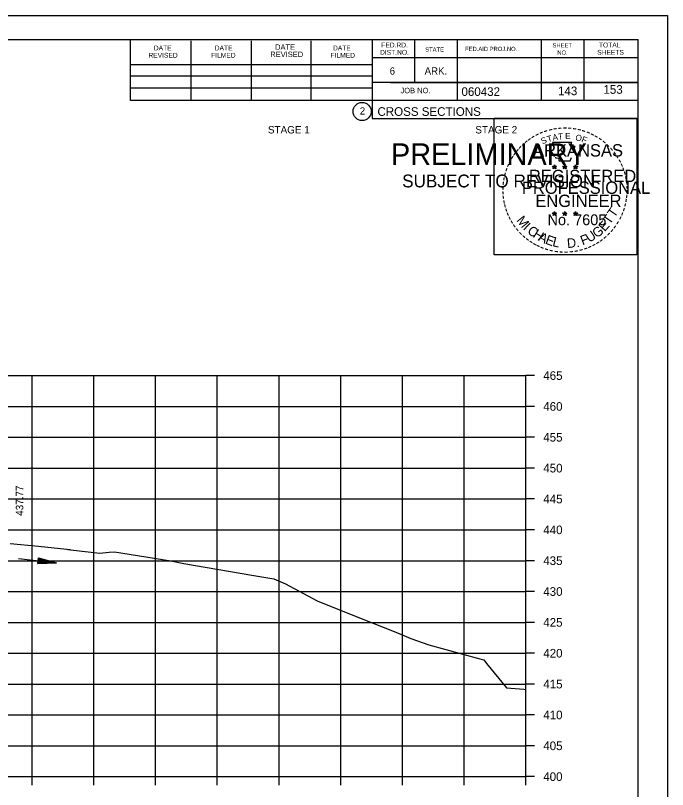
# Model space of a CAD drawing. Extents: x 1538688 to 1540766, y 656250 to 671912.
# Drawn here: x 1538915.5 to 1539021.1, y 670932.8 to 671058.2 of the extents above; entities that cross this region are included whole.
import ezdxf

# ---------------------------------------------------------------- set-up
doc = ezdxf.new("R2010")
doc.units = 0
for name, color, linetype in [('15', 7, 'Continuous'), ('18', 7, 'Continuous'), ('22', 7, 'Continuous'), ('26', 7, 'Continuous'), ('39', 7, 'Continuous'), ('41', 7, 'Continuous'), ('7', 7, 'Continuous'), ('8', 7, 'Continuous'), ('9', 7, 'Continuous'), ('Borings', 7, 'Continuous'), ('Default', 7, 'Continuous'), ('Horizontal Alignment', 7, 'Continuous'), ('RipRap', 7, 'Continuous')]:
    doc.layers.add(name, color=color, linetype=linetype)

msp = doc.modelspace()

# ---------------------------------------------------------------- linework, layer by layer
at = {"layer": '15'}
for p, q in [((1538919.11, 670969.41), (1538919.21, 670970.31)), ((1538919.15, 670969.79), (1538919.63, 670969.81)), ((1538919.16, 670969.93), (1538919.63, 670969.81)), ((1538919.17, 670970.01), (1538920.12, 670969.75)), ((1538919.18, 670970.08), (1538920.63, 670969.7)), ((1538919.19, 670970.16), (1538921.13, 670969.64)), ((1538919.2, 670970.23), (1538921.64, 670969.58)), ((1538919.21, 670970.31), (1538922.14, 670969.53)), ((1538919.11, 670969.49), (1538921.64, 670969.58)), ((1538919.11, 670969.41), (1538922.14, 670969.53)), ((1538919.12, 670969.56), (1538921.13, 670969.64)), ((1538919.13, 670969.64), (1538920.63, 670969.7)), ((1538919.14, 670969.72), (1538920.12, 670969.75))]:
    msp.add_line(p, q, dxfattribs=at)
at = {"layer": '18'}
msp.add_lwpolyline([(1538914.6, 670972.66), (1538919.23, 670972.21), (1538923.82, 670971.71), (1538923.98, 670971.7), (1538924.29, 670971.66), (1538924.41, 670971.64), (1538929.14, 670971.1), (1538930.68, 670971.23), (1538931.5, 670971.28), (1538940.64, 670969.82), (1538942.74, 670969.4), (1538953.79, 670967.51), (1538957.33, 670966.91), (1538959.25, 670966.13), (1538964.37, 670963.37), (1538970.67, 670960.8), (1538977.36, 670958.15), (1538979.54, 670957.23), (1538982.46, 670956.23), (1538990.69, 670953.94), (1538991.37, 670953.79), (1538991.79, 670953.22), (1538995.03, 670949.27), (1538997.82, 670949.03), (1538998.18, 670949)], dxfattribs=at)
at = {"layer": '22'}
for p, q in [((1538718.18, 670999.86), (1538998.18, 670999.86)), ((1538918.18, 670934.86), (1538918.18, 670999.86)), ((1538928.18, 670934.86), (1538928.18, 670999.86)), ((1538938.18, 670934.86), (1538938.18, 670999.86)), ((1538948.18, 670934.86), (1538948.18, 670999.86)), ((1538958.18, 670934.86), (1538958.18, 670999.86)), ((1538968.18, 670934.86), (1538968.18, 670999.86)), ((1538978.18, 670934.86), (1538978.18, 670999.86)), ((1538988.18, 670934.86), (1538988.18, 670999.86)), ((1538998.18, 670934.86), (1538998.18, 670999.86)), ((1538718.18, 670994.86), (1538998.18, 670994.86)), ((1538718.18, 670989.86), (1538998.18, 670989.86)), ((1538718.18, 670984.86), (1538998.18, 670984.86)), ((1538718.18, 670979.86), (1538998.18, 670979.86)), ((1538718.18, 670974.86), (1538998.18, 670974.86)), ((1538718.18, 670969.86), (1538998.18, 670969.86)), ((1538718.18, 670964.86), (1538998.18, 670964.86)), ((1538718.18, 670959.86), (1538998.18, 670959.86)), ((1538718.18, 670954.86), (1538998.18, 670954.86)), ((1538718.18, 670949.86), (1538998.18, 670949.86)), ((1538718.18, 670944.86), (1538998.18, 670944.86)), ((1538718.18, 670939.86), (1538998.18, 670939.86)), ((1538718.18, 670934.86), (1538998.18, 670934.86))]:
    msp.add_line(p, q, dxfattribs=at)
at = {"layer": '26'}
msp.add_line((1538687.78, 671058.22), (1539021.11, 671058.22), dxfattribs=at)
for points in [[(1538687.77, 671058.22), (1539021.11, 671058.22), (1539021.11, 670844.88), (1538687.77, 670844.88)], [(1538993.03, 671041.56), (1539016.13, 671041.56), (1539016.13, 671019.41), (1538993.03, 671019.41)]]:
    msp.add_lwpolyline(points, close=True, dxfattribs=at)
at = {"layer": '39'}
msp.add_line((1538915.99, 670970.21), (1538922.14, 670969.53), dxfattribs=at)
at = {"layer": '8'}
for p, q in [((1539002.79, 671034.02), (1539002.75, 671033.77)), ((1539002.79, 671033.66), (1539002.79, 671034.02)), ((1539002.79, 671034.02), (1539002.84, 671033.77)), ((1539004.46, 671034.02), (1539004.42, 671033.77)), ((1539004.46, 671033.66), (1539004.46, 671034.02)), ((1539004.46, 671034.02), (1539004.51, 671033.77)), ((1539006.22, 671034.01), (1539006.18, 671033.76)), ((1539006.22, 671033.65), (1539006.22, 671034.01)), ((1539006.22, 671034.01), (1539006.27, 671033.76)), ((1539002.44, 671033.77), (1539002.79, 671033.66)), ((1539002.44, 671033.77), (1539002.69, 671033.73)), ((1539002.44, 671033.77), (1539002.68, 671033.65)), ((1539002.57, 671033.36), (1539002.79, 671033.66)), ((1539002.57, 671033.36), (1539002.7, 671033.61)), ((1539002.57, 671033.36), (1539002.79, 671033.58)), ((1539003.13, 671033.77), (1539002.79, 671033.66)), ((1539003, 671033.36), (1539002.79, 671033.66)), ((1539003, 671033.36), (1539002.79, 671033.58)), ((1539003.13, 671033.77), (1539002.85, 671033.72)), ((1539003, 671033.36), (1539002.86, 671033.65)), ((1539003.13, 671033.77), (1539002.93, 671033.67)), ((1539004.11, 671033.77), (1539004.46, 671033.66)), ((1539004.11, 671033.77), (1539004.36, 671033.73)), ((1539004.11, 671033.77), (1539004.35, 671033.65)), ((1539004.24, 671033.36), (1539004.46, 671033.66)), ((1539004.24, 671033.36), (1539004.37, 671033.61)), ((1539004.24, 671033.36), (1539004.46, 671033.58)), ((1539004.8, 671033.77), (1539004.46, 671033.66)), ((1539004.67, 671033.36), (1539004.46, 671033.66)), ((1539004.67, 671033.36), (1539004.46, 671033.58)), ((1539004.8, 671033.77), (1539004.52, 671033.72)), ((1539004.67, 671033.36), (1539004.53, 671033.65)), ((1539004.8, 671033.77), (1539004.6, 671033.67)), ((1539005.87, 671033.76), (1539006.22, 671033.65)), ((1539005.87, 671033.76), (1539006.13, 671033.71)), ((1539005.87, 671033.76), (1539006.11, 671033.64)), ((1539006.01, 671033.35), (1539006.22, 671033.65)), ((1539006.01, 671033.35), (1539006.13, 671033.59)), ((1539006.01, 671033.35), (1539006.22, 671033.57)), ((1539006.57, 671033.76), (1539006.22, 671033.65)), ((1539006.43, 671033.35), (1539006.22, 671033.65)), ((1539006.43, 671033.35), (1539006.22, 671033.56)), ((1539006.57, 671033.76), (1539006.28, 671033.71)), ((1539006.43, 671033.35), (1539006.3, 671033.64)), ((1539006.57, 671033.76), (1539006.36, 671033.66)), ((1539002.78, 671026.45), (1539002.74, 671026.2)), ((1539002.78, 671026.09), (1539002.78, 671026.45)), ((1539002.78, 671026.45), (1539002.83, 671026.2)), ((1539004.45, 671026.45), (1539004.41, 671026.2)), ((1539004.45, 671026.09), (1539004.45, 671026.45)), ((1539004.45, 671026.45), (1539004.5, 671026.2)), ((1539006.22, 671026.44), (1539006.18, 671026.19)), ((1539006.22, 671026.08), (1539006.22, 671026.44)), ((1539006.22, 671026.44), (1539006.27, 671026.19)), ((1539002.43, 671026.2), (1539002.78, 671026.09)), ((1539002.43, 671026.2), (1539002.69, 671026.15)), ((1539002.43, 671026.2), (1539002.67, 671026.08)), ((1539002.57, 671025.79), (1539002.78, 671026.09)), ((1539002.57, 671025.79), (1539002.69, 671026.03)), ((1539002.57, 671025.79), (1539002.78, 671026.01)), ((1539003.13, 671026.2), (1539002.78, 671026.09)), ((1539003, 671025.79), (1539002.78, 671026.09)), ((1539003, 671025.79), (1539002.78, 671026)), ((1539003.13, 671026.2), (1539002.84, 671026.15)), ((1539003, 671025.79), (1539002.86, 671026.08)), ((1539003.13, 671026.2), (1539002.93, 671026.1)), ((1539004.1, 671026.2), (1539004.45, 671026.09)), ((1539004.1, 671026.2), (1539004.36, 671026.15)), ((1539004.1, 671026.2), (1539004.34, 671026.08)), ((1539004.24, 671025.79), (1539004.45, 671026.09)), ((1539004.24, 671025.79), (1539004.36, 671026.03)), ((1539004.24, 671025.79), (1539004.45, 671026.01)), ((1539004.8, 671026.2), (1539004.45, 671026.09)), ((1539004.67, 671025.79), (1539004.45, 671026.09)), ((1539004.67, 671025.79), (1539004.45, 671026)), ((1539004.8, 671026.2), (1539004.51, 671026.15)), ((1539004.67, 671025.79), (1539004.53, 671026.08)), ((1539004.8, 671026.2), (1539004.6, 671026.1)), ((1539005.87, 671026.19), (1539006.22, 671026.08)), ((1539005.87, 671026.19), (1539006.12, 671026.14)), ((1539005.87, 671026.19), (1539006.11, 671026.07)), ((1539006, 671025.78), (1539006.22, 671026.08)), ((1539006, 671025.78), (1539006.13, 671026.02)), ((1539006, 671025.78), (1539006.22, 671026)), ((1539006.57, 671026.19), (1539006.22, 671026.08)), ((1539006.43, 671025.78), (1539006.22, 671026.08)), ((1539006.43, 671025.78), (1539006.22, 671025.99)), ((1539006.57, 671026.19), (1539006.28, 671026.14)), ((1539006.43, 671025.78), (1539006.3, 671026.07)), ((1539006.57, 671026.19), (1539006.36, 671026.09))]:
    msp.add_line(p, q, dxfattribs=at)
for points in [[(1539002.48, 671037.65), (1539002.75, 671036.82)], [(1539005.99, 671036.73), (1539006.13, 671037.01), (1539005.45, 671036.99), (1539005.6, 671037.65), (1539002.48, 671037.65)], [(1539002.97, 671035.23), (1539002.97, 671035.14), (1539003.53, 671035.12), (1539003.48, 671034.65), (1539005.35, 671034.65), (1539005.55, 671035.18)], [(1539002.79, 671034.02), (1539003, 671033.36), (1539002.44, 671033.77), (1539003.13, 671033.77), (1539002.57, 671033.36), (1539002.79, 671034.02)], [(1539004.46, 671034.02), (1539004.67, 671033.36), (1539004.11, 671033.77), (1539004.8, 671033.77), (1539004.24, 671033.36), (1539004.46, 671034.02)], [(1539006.22, 671034.01), (1539006.43, 671033.35), (1539005.87, 671033.76), (1539006.57, 671033.76), (1539006.01, 671033.35), (1539006.22, 671034.01)], [(1539002.78, 671026.45), (1539003, 671025.79), (1539002.43, 671026.2), (1539003.13, 671026.2), (1539002.57, 671025.79), (1539002.78, 671026.45)], [(1539004.45, 671026.45), (1539004.67, 671025.79), (1539004.1, 671026.2), (1539004.8, 671026.2), (1539004.24, 671025.79), (1539004.45, 671026.45)], [(1539006.22, 671026.44), (1539006.43, 671025.78), (1539005.87, 671026.19), (1539006.57, 671026.19), (1539006, 671025.78), (1539006.22, 671026.44)]]:
    msp.add_lwpolyline(points, dxfattribs=at)
for centre, radius in [((1539002.79, 671033.66), 0.172), ((1539002.79, 671033.66), 0.145), ((1539004.46, 671033.66), 0.172), ((1539004.46, 671033.66), 0.145), ((1539006.22, 671033.65), 0.172), ((1539006.22, 671033.65), 0.145), ((1539002.79, 671033.66), 0.116), ((1539002.79, 671033.66), 0.0991), ((1539002.79, 671033.66), 0.0747), ((1539002.79, 671033.66), 0.0495), ((1539002.79, 671033.66), 0.0296), ((1539004.46, 671033.66), 0.116), ((1539004.46, 671033.66), 0.0991), ((1539004.46, 671033.66), 0.0747), ((1539004.46, 671033.66), 0.0495), ((1539004.46, 671033.66), 0.0296), ((1539006.22, 671033.65), 0.116), ((1539006.22, 671033.65), 0.0991), ((1539006.22, 671033.65), 0.0747), ((1539006.22, 671033.65), 0.0495), ((1539006.22, 671033.65), 0.0296), ((1539002.78, 671026.09), 0.172), ((1539004.45, 671026.09), 0.172), ((1539002.78, 671026.09), 0.145), ((1539002.78, 671026.09), 0.116), ((1539002.78, 671026.09), 0.0991), ((1539002.78, 671026.09), 0.0747), ((1539002.78, 671026.09), 0.0495), ((1539002.78, 671026.09), 0.0296), ((1539004.45, 671026.09), 0.145), ((1539004.45, 671026.09), 0.116), ((1539004.45, 671026.09), 0.0991), ((1539004.45, 671026.09), 0.0747), ((1539004.45, 671026.09), 0.0495), ((1539004.45, 671026.09), 0.0296), ((1539006.22, 671026.08), 0.172), ((1539006.22, 671026.08), 0.145), ((1539006.22, 671026.08), 0.116), ((1539006.22, 671026.08), 0.0991), ((1539006.22, 671026.08), 0.0747), ((1539006.22, 671026.08), 0.0495), ((1539006.22, 671026.08), 0.0296)]:
    msp.add_circle(centre, radius, dxfattribs=at)
at = {"layer": 'Borings'}
for p, q in [((1538998.18, 670934.86), (1538998.18, 670999.86)), ((1538999.58, 670999.86), (1538998.18, 670999.86)), ((1538999.58, 670994.86), (1538998.18, 670994.86)), ((1538999.58, 670989.86), (1538998.18, 670989.86)), ((1538999.58, 670984.86), (1538998.18, 670984.86)), ((1538999.58, 670979.86), (1538998.18, 670979.86)), ((1538999.58, 670974.86), (1538998.18, 670974.86)), ((1538999.58, 670969.86), (1538998.18, 670969.86)), ((1538999.58, 670964.86), (1538998.18, 670964.86)), ((1538999.58, 670959.86), (1538998.18, 670959.86)), ((1538999.58, 670954.86), (1538998.18, 670954.86)), ((1538999.58, 670949.86), (1538998.18, 670949.86)), ((1538999.58, 670944.86), (1538998.18, 670944.86)), ((1538999.58, 670939.86), (1538998.18, 670939.86)), ((1538718.18, 670934.86), (1538998.18, 670934.86)), ((1538918.18, 670933.46), (1538918.18, 670934.86)), ((1538928.18, 670933.46), (1538928.18, 670934.86)), ((1538938.18, 670933.46), (1538938.18, 670934.86)), ((1538948.18, 670933.46), (1538948.18, 670934.86)), ((1538958.18, 670933.46), (1538958.18, 670934.86)), ((1538968.18, 670933.46), (1538968.18, 670934.86)), ((1538978.18, 670933.46), (1538978.18, 670934.86)), ((1538988.18, 670933.46), (1538988.18, 670934.86)), ((1538998.18, 670933.46), (1538998.18, 670934.86)), ((1538999.58, 670934.86), (1538998.18, 670934.86))]:
    msp.add_line(p, q, dxfattribs=at)
at = {"layer": 'RipRap'}
for p, q in [((1538700.18, 671054.32), (1539016.36, 671054.32)), ((1538934.1, 671044.44), (1538934.1, 671054.32)), ((1538943.96, 671044.44), (1538943.96, 671054.12)), ((1538953.72, 671044.44), (1538953.72, 671054.12)), ((1538963.4, 671044.44), (1538963.4, 671054.12)), ((1538973.26, 671054.32), (1538973.26, 671041.52)), ((1538980.1, 671054.32), (1538980.1, 671047.38)), ((1538987.04, 671054.32), (1538987.04, 671044.44)), ((1539000.62, 671054.32), (1539000.62, 671044.44)), ((1539007.56, 671054.32), (1539007.56, 671044.44)), ((1539016.36, 670848.86), (1539016.36, 671054.32)), ((1539016.36, 671051.38), (1538973.26, 671051.38)), ((1539016.36, 671051.4), (1539016.36, 671051.4)), ((1538934.1, 671050.3), (1538973.26, 671050.3)), ((1538934.1, 671048.44), (1538973.26, 671048.44)), ((1538934.1, 671044.44), (1538934.1, 671046.5)), ((1538934.1, 671046.5), (1538973.26, 671046.5)), ((1539016.36, 671047.38), (1538973.26, 671047.38)), ((1538976.22, 671047.38), (1539016.36, 671047.38)), ((1539016.36, 671044.44), (1538934.1, 671044.44)), ((1538973.26, 671041.52), (1539016.36, 671041.52))]:
    msp.add_line(p, q, dxfattribs=at)
msp.add_circle((1538971.64, 671042.66), 1.47, dxfattribs=at)

# ---------------------------------------------------------------- texts
at = {"layer": '41'}
msp.add_text('437.77', height=1.2, rotation=90, dxfattribs=at).set_placement((1538916.74, 670977.13))
at = {"layer": '7'}
for s, p in [('143', (1539003.37, 671045.3)), ('153', (1539010.73, 671045.53))]:
    msp.add_text(s, height=1.4, dxfattribs=at).set_placement(p)
at = {"layer": '8'}
for s, height, rotation, p in [('-', 1.6, 5.8968, (1539003.38, 671039.29)), ('-', 1.6, 0.1862, (1539004.16, 671039.36)), ('-', 1.6, 28.7918, (1538999.96, 671038.19)), ('-', 1.6, 24.3072, (1539000.59, 671038.51)), ('-', 1.6, 19.1761, (1539001.23, 671038.78)), ('T', 1, 16.4036, (1539001.75, 671037.66)), ('-', 1.6, 13.6301, (1539001.98, 671039.02)), ('A', 1, 11.2132, (1539002.57, 671037.91)), ('-', 1.6, 10.2193, (1539002.66, 671039.18)), ('T', 1, 6.0228, (1539003.42, 671038.07)), ('E', 1, 0.8323, (1539004.53, 671038.18)), ('-', 1.6, 357.743, (1539004.88, 671039.35)), ('-', 1.6, 352.1617, (1539005.62, 671039.29)), ('O', 1, 350.4515, (1539006.13, 671037.97)), ('-', 1.6, 347.2049, (1539006.34, 671039.18)), ('-', 1.6, 342.3362, (1539006.98, 671039.02)), ('-', 1.6, 337.8551, (1539007.71, 671038.8)), ('-', 1.6, 334.1211, (1539008.34, 671038.53)), ('-', 1.6, 329.6409, (1539008.92, 671038.25)), ('-', 1.6, 42.9622, (1538997.88, 671036.63)), ('-', 1.6, 38.9507, (1538998.31, 671037.05)), ('-', 1.6, 36.2317, (1538998.79, 671037.42)), ('-', 1.6, 34.0636, (1538999.36, 671037.82)), ('S', 1, 21.594, (1539000.83, 671037.33)), ('F', 1, 340.0707, (1539007.09, 671037.75)), ('-', 1.6, 325.8627, (1539009.57, 671037.88)), ('-', 1.6, 320.5297, (1539010.18, 671037.46)), ('-', 1.6, 50.6142, (1538997.03, 671035.67)), ('-', 1.6, 48.423, (1538997.43, 671036.15)), ('ARKANSAS', 2, 360, (1538999.33, 671035.36)), ('-', 1.6, 315.5786, (1539010.77, 671036.97)), ('-', 1.6, 309.8797, (1539011.34, 671036.42)), ('-', 1.6, 58.0706, (1538996.29, 671034.57)), ('-', 1.6, 54.2325, (1538996.61, 671035.1)), ('-', 1.6, 306.6522, (1539011.87, 671035.82)), ('-', 1.4, 303.6753, (1539012.35, 671035.25)), ('-', 1.6, 67.7743, (1538995.72, 671033.35)), ('-', 1.6, 62.8713, (1538995.97, 671033.96)), ('-', 1.6, 299.6684, (1539012.67, 671034.64)), ('-', 1.6, 294.6628, (1539013, 671034.03)), ('-', 1.6, 75.461, (1538995.3, 671032)), ('-', 1.6, 72.3945, (1538995.5, 671032.72)), ('REGISTERED', 2, 360, (1538998.65, 671031.21)), ('DWB', 0.01, 360, (1539002.77, 671033.65)), ('DWB', 0.01, 360, (1539004.44, 671033.65)), ('DWB', 0.01, 360, (1539006.21, 671033.64)), ('-', 1.6, 290.5728, (1539013.25, 671033.45)), ('-', 1.6, 285.1233, (1539013.49, 671032.87)), ('-', 1.6, 85.1863, (1538995.09, 671030.6)), ('-', 1.6, 81.2013, (1538995.17, 671031.29)), ('PROFESSIONAL', 2, 360, (1538997.51, 671029.31)), ('-', 1.6, 280.5493, (1539013.69, 671032.13)), ('-', 1.6, 276.5962, (1539013.85, 671031.36)), ('-', 1.6, 89.0622, (1538995.07, 671029.9)), ('-', 1.6, 274.3301, (1539013.91, 671030.64)), ('-', 1.6, 94.1959, (1538995.1, 671029.17)), ('-', 1.6, 98.9479, (1538995.17, 671028.51)), ('ENGINEER', 2, 360, (1538999.69, 671027.18)), ('-', 1.6, 263.5172, (1539013.93, 671029.34)), ('-', 1.6, 269.9407, (1539013.94, 671030.01)), ('-', 1.6, 101.7149, (1538995.31, 671027.77)), ('-', 1.6, 105.4578, (1538995.47, 671027.18)), ('-', 1.6, 255.7626, (1539013.74, 671028.01)), ('-', 1.6, 260.9953, (1539013.85, 671028.69)), ('-', 1.6, 109.0874, (1538995.69, 671026.55)), ('-', 1.6, 114.0643, (1538995.94, 671025.95)), ('T', 1.54, 55.055, (1539012.5, 671025.35)), ('-', 1.6, 247.8887, (1539013.34, 671026.62)), ('-', 1.6, 252.8681, (1539013.56, 671027.29)), ('-', 1.6, 115.7289, (1538996.24, 671025.33)), ('-', 1.6, 120.4471, (1538996.6, 671024.75)), ('M', 1.54, 308.9175, (1538996.55, 671024.98)), ('No. 7605', 1.757, 360, (1539001.67, 671024.23)), ('DWB', 0.01, 360, (1539002.77, 671026.08)), ('DWB', 0.01, 360, (1539004.44, 671026.08)), ('DWB', 0.01, 360, (1539006.2, 671026.07)), ('E', 1.54, 48.7313, (1539010.93, 671023.1)), ('T', 1.54, 55.055, (1539011.77, 671024.23)), ('-', 1.6, 244.6197, (1539013.08, 671025.99)), ('-', 1.6, 125.8934, (1538997, 671024.19)), ('-', 1.6, 130.7181, (1538997.47, 671023.63)), ('I', 1.54, 316.4636, (1538997.6, 671023.66)), ('C', 1.54, 324.0197, (1538998.27, 671023.03)), ('G', 1.54, 38.2173, (1539009.67, 671022.08)), ('-', 1.6, 233.8452, (1539012.28, 671024.59)), ('-', 1.6, 239.0712, (1539012.68, 671025.24)), ('-', 1.6, 134.2238, (1538997.98, 671023.09)), ('-', 1.6, 138.9338, (1538998.51, 671022.62)), ('H', 1.54, 327.5342, (1538999.18, 671022.38)), ('A', 1.54, 332.5513, (1539000.03, 671021.84)), ('E', 1.54, 339.2068, (1539001.19, 671021.28)), ('F', 1.54, 20.8202, (1539007.34, 671020.96)), ('U', 1.54, 34.4052, (1539008.47, 671021.35)), ('-', 1.6, 225.7653, (1539011.37, 671023.46)), ('-', 1.6, 231.2538, (1539011.85, 671024.02)), ('-', 1.6, 144.6463, (1538999.06, 671022.22)), ('-', 1.6, 148.0898, (1538999.63, 671021.85)), ('-', 1.6, 151.5704, (1539000.2, 671021.52)), ('L', 1.54, 346.2929, (1539002.38, 671020.86)), ('D.', 1.54, 5.2602, (1539004.89, 671020.52)), ('-', 1.6, 212.2491, (1539009.77, 671022.09)), ('-', 1.6, 215.7363, (1539010.3, 671022.47)), ('-', 1.6, 221.0851, (1539010.85, 671022.95)), ('-', 1.6, 154.6002, (1539000.73, 671021.28)), ('-', 1.6, 158.5612, (1539001.35, 671021.02)), ('-', 1.6, 162.7983, (1539002.04, 671020.81)), ('-', 1.6, 167.5555, (1539002.75, 671020.64)), ('-', 1.6, 173.1155, (1539003.52, 671020.53)), ('-', 1.6, 176.5183, (1539004.27, 671020.48)), ('-', 1.6, 185.8167, (1539005.83, 671020.58)), ('-', 1.6, 191.2858, (1539006.56, 671020.71)), ('-', 1.6, 195.4743, (1539007.29, 671020.91)), ('-', 1.6, 200.7184, (1539007.97, 671021.15)), ('-', 1.6, 204.2516, (1539008.59, 671021.42)), ('-', 1.6, 207.3568, (1539009.21, 671021.74)), ('-', 1.6, 181.5918, (1539005.02, 671020.5))]:
    msp.add_text(s, height=height, rotation=rotation, dxfattribs=at).set_placement(p)
at = {"layer": '9'}
for s, height, p in [('PRELIMINARY', 3.5, (1538976.31, 671033.99)), ('DWB', 0.01, (1538977.06, 671035.84)), ('SUBJECT TO REVISION', 2.0751, (1538978.12, 671030.36))]:
    msp.add_text(s, height=height, rotation=360, dxfattribs=at).set_placement(p)
at = {"layer": 'Default'}
for s, p in [('STAGE 1', (1538956.38, 671039.1)), ('STAGE 2', (1538989.98, 671039.1))]:
    msp.add_text(s, height=1.2, dxfattribs=at).set_placement(p)
at = {"layer": 'Horizontal Alignment'}
for s, p in [('465', (1539000.98, 670999.16)), ('460', (1539000.98, 670994.16)), ('455', (1539000.98, 670989.16)), ('450', (1539000.98, 670984.16)), ('445', (1539000.98, 670979.16)), ('440', (1539000.98, 670974.16)), ('435', (1539000.98, 670969.16)), ('430', (1539000.98, 670964.16)), ('425', (1539000.98, 670959.16)), ('420', (1539000.98, 670954.16)), ('415', (1539000.98, 670949.16)), ('410', (1539000.98, 670944.16)), ('405', (1539000.98, 670939.16)), ('400', (1539000.98, 670934.16))]:
    msp.add_text(s, height=1.4, dxfattribs=at).set_placement(p)
at = {"layer": 'RipRap'}
for s, height, p in [('DATE', 0.782, (1538937.9, 671052.56)), ('DATE', 0.782, (1538947.76, 671052.56)), ('DATE', 0.879, (1538957.54, 671052.66)), ('DATE', 0.782, (1538966.92, 671052.56)), ('DIST.NO.', 0.782, (1538974.54, 671051.86)), ('FED.RD.', 0.782, (1538974.74, 671053.04)), ('STATE', 0.684, (1538981.86, 671052.36)), ('FED.AID PROJ.NO.', 0.684, (1538988.32, 671052.46)), ('SHEET', 0.684, (1539002.48, 671053.04)), ('SHEETS', 0.782, (1539009.72, 671051.86)), ('TOTAL', 0.782, (1539010, 671053.04)), ('REVISED', 0.782, (1538937.02, 671051.38)), ('FILMED', 0.782, (1538947.18, 671051.38)), ('REVISED', 0.879, (1538956.76, 671051.48)), ('FILMED', 0.782, (1538966.52, 671051.38)), ('NO.', 0.684, (1539003.26, 671051.86)), ('6', 1.17, (1538976.1, 671048.64)), ('ARK.', 1.172, (1538981.76, 671048.64)), ('JOB NO.', 0.879, (1538977.86, 671045.62)), ('060432', 1.4, (1538987.73, 671045.18)), ('2', 1.17, (1538971.26, 671042.17)), ('CROSS SECTIONS', 1.4, (1538974.12, 671041.95))]:
    msp.add_text(s, height=height, rotation=360, dxfattribs=at).set_placement(p)

doc.saveas('drawing.dxf')
